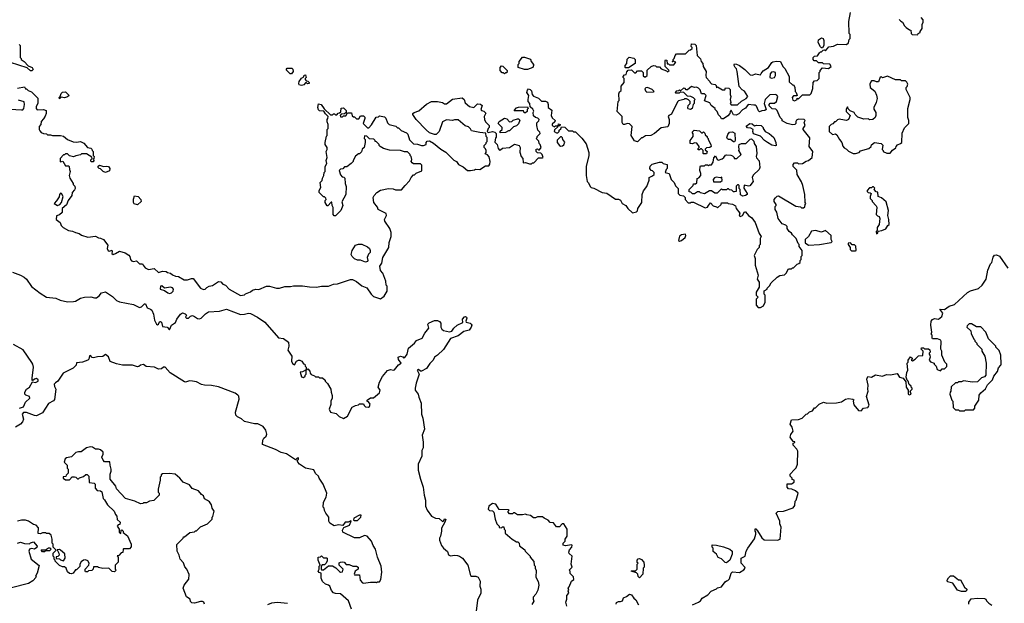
# Model space of a CAD drawing. Extents: x 1861455 to 2058065, y 200073 to 437907.
# Tile 318 of 574: x 1972046 to 1981893, y 290894 to 296732. Entities that reach past the tile are written whole.
import ezdxf

# ---------------------------------------------------------------- set-up
doc = ezdxf.new("R2010")
doc.units = 0

msp = doc.modelspace()

# ---------------------------------------------------------------- linework, layer by layer
at = {"layer": '0CON05XD'}
for points in [[(1979263.6, 295916.4), (1979310, 295945), (1979327.5, 295965), (1979296.4, 296016.4), (1979271.7, 296031.7), (1979240, 296065), (1979222.5, 296215), (1979215, 296240), (1979200, 296255), (1979193, 296273), (1979190, 296285), (1979195, 296290), (1979215, 296287.5), (1979245, 296272.5), (1979296.7, 296235), (1979350.9, 296180.9), (1979375, 296175.7), (1979405, 296190), (1979455, 296180), (1979460, 296195), (1979480.7, 296219.3), (1979536.4, 296253.6), (1979567, 296303), (1979579.3, 296310.7), (1979615, 296318.8), (1979655, 296312.5), (1979677.5, 296265), (1979697.5, 296245), (1979740, 296165), (1979741.7, 296111.7), (1979775, 296080), (1979785, 296080), (1979797, 296057), (1979800, 296015), (1979810, 296005), (1979820, 295975), (1979815, 295970), (1979785, 295971.2), (1979770, 295955), (1979778.3, 295928.3), (1979795, 295918.8), (1979820, 295935), (1979821.7, 295948.3), (1979835, 295940), (1979875, 295980), (1979948.3, 295981.7), (1979960, 295995), (1979977, 296043), (1979980, 296105), (1979995, 296120), (1980020, 296125), (1980040, 296145), (1980040, 296205), (1980050, 296215), (1980050, 296225), (1980075, 296250), (1980135, 296242.5), (1980160, 296265), (1980147, 296287), (1980085, 296290), (1980075, 296300), (1980035, 296300), (1980015, 296320), (1979991.7, 296321.7), (1979980, 296335), (1979980, 296355), (1979995, 296367.5), (1980025, 296370), (1980045, 296400), (1980055, 296410), (1980065, 296410), (1980081.7, 296428.3), (1980095, 296430), (1980105, 296420), (1980138.3, 296461.7), (1980185, 296467.5), (1980225, 296487.5), (1980315, 296482.5), (1980335, 296500), (1980340, 296535), (1980350, 296545), (1980350, 296585), (1980340, 296595), (1980337.5, 296715), (1980353.3, 296805)], [(1980842.5, 296735), (1980857, 296717), (1980876.4, 296706.4), (1980895, 296670), (1980910, 296655), (1980945, 296630), (1980958.3, 296628.3), (1980960, 296595), (1980970, 296585), (1981028.3, 296581.7), (1981030, 296595), (1981050, 296605), (1981050, 296615), (1981070, 296645), (1981072.5, 296685), (1981081.7, 296708.3), (1981081.7, 296731.7), (1981060, 296755)], [(1976805, 295550), (1976798.3, 295508.3), (1976822.5, 295482.5), (1976830, 295445), (1976845, 295428.6), (1976855, 295429.2), (1976875, 295445.7), (1976945.9, 295454.1), (1976993.9, 295486.1), (1977040, 295475), (1977050, 295455), (1977048.3, 295408.3), (1977062.5, 295365), (1977077.5, 295345), (1977080, 295305), (1977085, 295300), (1977105, 295302.5), (1977145, 295290), (1977165, 295290), (1977175, 295300), (1977188.3, 295301.7), (1977235, 295350), (1977275, 295350), (1977280, 295355), (1977270, 295385), (1977258.3, 295398.3), (1977225, 295400), (1977210, 295415), (1977211.7, 295438.3), (1977225, 295440), (1977235, 295430), (1977245, 295430), (1977260, 295455), (1977250, 295485), (1977240, 295495), (1977238.3, 295518.3), (1977210, 295545), (1977220, 295555), (1977220, 295565), (1977250, 295595), (1977248.3, 295608.3), (1977228.3, 295628.3), (1977217.5, 295675), (1977218.3, 295701.7), (1977238.3, 295721.7), (1977240, 295735), (1977228.3, 295748.3), (1977203.3, 295753.3), (1977185, 295770), (1977182.5, 295805), (1977187.5, 295817.5), (1977178.3, 295838.3), (1977151.7, 295861.7), (1977147.5, 295895), (1977133, 295913), (1977130, 295935), (1977137.5, 295975), (1977117.5, 296005), (1977123.3, 296026.7), (1977135, 296040), (1977150, 296035), (1977165, 296020), (1977173, 295983), (1977185, 295967.5), (1977236.1, 295946.1), (1977265, 295917.5), (1977305, 295917.5), (1977326.1, 295906.1), (1977332.5, 295885), (1977330, 295855), (1977367, 295827), (1977362.5, 295772.5), (1977371.7, 295751.7), (1977400, 295725), (1977398.3, 295711.7), (1977373, 295687), (1977373, 295673), (1977395, 295660), (1977405, 295670), (1977430, 295670), (1977435, 295690), (1977450, 295685), (1977448.3, 295671.7), (1977430, 295670), (1977428.3, 295661.7), (1977395, 295630), (1977390, 295615), (1977415, 295600), (1977428.3, 295601.7), (1977440, 295615), (1977441.7, 295628.3), (1977458.3, 295641.7), (1977465, 295660), (1977497, 295657), (1977518.3, 295638.3), (1977535, 295620), (1977575, 295620), (1977585, 295610), (1977605, 295610), (1977668.3, 295548.3), (1977711.7, 295491.7), (1977737.5, 295405), (1977737.5, 295375), (1977710, 295265), (1977710, 295175), (1977723, 295113), (1977735, 295100), (1977750, 295065), (1977763, 295053), (1977787, 295047), (1977870, 295005), (1977916.7, 294996.7), (1978005, 294937.5), (1978036.1, 294936.1), (1978055, 294927.5), (1978072.3, 294892.3), (1978107.5, 294875), (1978127.5, 294845), (1978175, 294800), (1978215, 294810), (1978225, 294820), (1978227.5, 294845), (1978267.5, 294905), (1978272.5, 294985), (1978285, 295020), (1978317, 295063), (1978341.7, 295128.3), (1978340, 295155), (1978375, 295170), (1978390, 295185), (1978390, 295205), (1978375, 295220), (1978360, 295225), (1978347.5, 295245), (1978353, 295267), (1978373, 295287), (1978445, 295307.5), (1978467, 295307), (1978483, 295293), (1978520, 295285), (1978520, 295245), (1978510, 295235), (1978500, 295205), (1978540, 295195), (1978563, 295133), (1978590, 295105), (1978605, 295070), (1978630, 295045), (1978633, 294993), (1978648.3, 294978.3), (1978685, 294970), (1978700, 294955), (1978700, 294935), (1978731.7, 294901.7), (1978755, 294900), (1978763, 294907), (1978785, 294907.5), (1978901.7, 294851.7), (1978925, 294857.5), (1978933.3, 294875), (1978955, 294900), (1978981.7, 294871.7), (1979015, 294860), (1979025, 294850), (1979060, 294885), (1979065, 294900), (1979125, 294900), (1979133, 294893), (1979175, 294887.5), (1979205, 294870), (1979213, 294843), (1979247, 294797), (1979242.5, 294775), (1979250, 294765), (1979276.4, 294773.6), (1979295, 294810), (1979305, 294810), (1979335, 294772.5), (1979369.3, 294749.3), (1979400, 294705), (1979442.5, 294595), (1979460, 294565), (1979450, 294545), (1979450, 294485), (1979440, 294475), (1979440, 294455), (1979420, 294435), (1979392.5, 294375), (1979400, 294345), (1979400, 294275), (1979430, 294175), (1979422.5, 294135), (1979440, 294105), (1979440, 294055), (1979410, 294005), (1979410, 293975), (1979430, 293955), (1979410, 293935), (1979410, 293875), (1979433, 293853), (1979455, 293852.5), (1979485, 293870), (1979500, 293905), (1979500, 293975), (1979490, 293985), (1979491.7, 294018.3), (1979520, 294035), (1979520, 294045), (1979545, 294070), (1979560, 294100), (1979620, 294155), (1979648.3, 294171.7), (1979695, 294180), (1979710, 294195), (1979735, 294240), (1979765, 294240), (1979775, 294250), (1979785, 294250), (1979821.7, 294288.3), (1979838.3, 294291.7), (1979850, 294305), (1979850, 294325), (1979860, 294335), (1979860, 294365), (1979870, 294375), (1979872.5, 294425), (1979840, 294465), (1979840, 294485), (1979830, 294495), (1979810, 294545), (1979775, 294580), (1979766.4, 294596.4), (1979742.5, 294615), (1979722.5, 294645), (1979720, 294665), (1979707, 294677), (1979671.7, 294691.7), (1979632.5, 294745), (1979617, 294807), (1979600, 294835), (1979600, 294865), (1979610, 294875), (1979610, 294885), (1979590, 294915), (1979590, 294935), (1979605, 294950), (1979621.7, 294968.3), (1979635, 294970), (1979808.3, 294868.3), (1979855, 294860), (1979865, 294850), (1979885, 294850), (1979898.3, 294861.7), (1979900, 294885), (1979907.5, 294895), (1979900, 294905), (1979896.7, 294985), (1979876.7, 295075), (1979865, 295110), (1979823, 295183), (1979817, 295227), (1979783, 295263), (1979780, 295285), (1979795, 295300), (1979825, 295300), (1979835, 295290), (1979875, 295292.5), (1979912.3, 295317.7), (1979936.1, 295323.9), (1979970, 295355), (1979977.5, 295415), (1979942.5, 295465), (1979949.3, 295549.3), (1979880, 295635), (1979880, 295645), (1979900, 295675), (1979892.5, 295705), (1979900, 295725), (1979890, 295735), (1979835, 295736.7), (1979815, 295727.5), (1979807.5, 295715), (1979807, 295693), (1979797, 295683), (1979775, 295680), (1979723, 295693), (1979671.7, 295721.7), (1979670, 295735), (1979650, 295755), (1979623, 295823), (1979607, 295837), (1979571.7, 295841.7), (1979541.7, 295871.7), (1979540, 295885), (1979553, 295897), (1979595, 295897.5), (1979615, 295912.5), (1979627.5, 295965), (1979617, 295977), (1979605, 295982.5), (1979548.3, 295981.7), (1979502.5, 295935), (1979492.5, 295895), (1979510, 295835), (1979497, 295823), (1979468.3, 295821.7), (1979445, 295810), (1979435, 295820), (1979415, 295867.5), (1979405, 295876.7), (1979387, 295877), (1979330, 295885), (1979305, 295847.5), (1979275, 295830), (1979238.3, 295791.7), (1979211.7, 295778.3), (1979185, 295780), (1979163, 295827), (1979150, 295815), (1979147, 295793), (1979129.3, 295770.7), (1979085, 295740), (1979065, 295740), (1979055, 295760), (1979035, 295780), (1979020, 295815), (1979000, 295835), (1979000, 295845), (1978960, 295875), (1978949.3, 295899.3), (1978895, 295920), (1978910, 295975), (1978895, 295990), (1978865, 295990), (1978850.7, 296030.7), (1978835, 296046.7), (1978815, 296056.2), (1978795, 296053.8), (1978765, 296064), (1978725, 296028.8), (1978711.7, 296031.7), (1978700, 296045), (1978683.6, 296046.4), (1978655, 296020), (1978645, 296030), (1978635, 296020), (1978611.7, 296018.3), (1978600, 296005), (1978605, 296000), (1978645, 296000), (1978655, 296010), (1978685, 296007.5), (1978721.7, 295971.7), (1978755, 295966.7), (1978780, 295955), (1978800, 295935), (1978790, 295925), (1978790, 295895), (1978780, 295885), (1978770, 295845), (1978755, 295832.5), (1978731.7, 295841.7), (1978728.3, 295848.3), (1978732.5, 295875), (1978750, 295895), (1978750, 295915), (1978735, 295930), (1978715, 295940), (1978695, 295940), (1978687, 295933), (1978635, 295920), (1978625, 295910), (1978565, 295787.5), (1978537.5, 295775), (1978530, 295765), (1978542.5, 295735), (1978540, 295695), (1978528.3, 295661.7), (1978461.2, 295648.8), (1978395, 295592.5), (1978357, 295573), (1978305, 295570), (1978275, 295550), (1978265, 295550), (1978225, 295510), (1978195, 295520), (1978162.5, 295575), (1978170, 295665), (1978145, 295690), (1978125, 295692.5), (1978095, 295682.5), (1978080, 295685), (1978072.5, 295705), (1978070, 295765), (1978022.5, 295815), (1978032.5, 295915), (1978040, 295925), (1978038.3, 295991.7), (1978045, 296010), (1978060, 296025), (1978063, 296067), (1978090, 296105), (1978090, 296145), (1978080, 296155), (1978080, 296165), (1978095, 296180), (1978110, 296185), (1978118.3, 296211.7), (1978131.7, 296228.3), (1978165, 296230), (1978195, 296200), (1978208.3, 296201.7), (1978225, 296220), (1978265, 296220), (1978280, 296205), (1978281.7, 296171.7), (1978295, 296160), (1978305, 296160), (1978320, 296175), (1978321.7, 296228.3), (1978360, 296265), (1978385, 296272.5), (1978405, 296270), (1978415, 296260), (1978445, 296260), (1978461.7, 296241.7), (1978515, 296220), (1978525, 296210), (1978540, 296225), (1978500, 296265), (1978500, 296325), (1978505, 296330), (1978518.3, 296328.3), (1978521.7, 296291.7), (1978535, 296290), (1978545, 296280), (1978588.3, 296281.7), (1978608.3, 296308.3), (1978595, 296310), (1978585, 296320), (1978575, 296310), (1978570, 296315), (1978580, 296320), (1978580, 296335), (1978590, 296345), (1978600, 296375), (1978615, 296390), (1978705, 296390), (1978741.7, 296428.3), (1978755, 296430), (1978770, 296445), (1978770, 296455), (1978760, 296465), (1978765, 296490), (1978797, 296487), (1978810, 296475), (1978820, 296375), (1978855, 296340), (1978863, 296313), (1978877.5, 296295), (1978883, 296263), (1978912.5, 296215), (1978907.5, 296175), (1978912.5, 296155), (1978947.5, 296115), (1978950, 296105), (1978965, 296090), (1979000, 296085), (1979010, 296075), (1979015, 296050), (1979025, 296060), (1979075, 296030), (1979098.3, 296031.7), (1979105, 296050), (1979137, 296047), (1979150, 296035), (1979150, 295985), (1979157.5, 295965), (1979150, 295935), (1979157.5, 295902.5), (1979150, 295895), (1979161.7, 295881.7), (1979225, 295880), (1979263.6, 295916.4)], [(1980075, 296450), (1980065, 296450), (1980055, 296460), (1980032.5, 296505), (1980035, 296530), (1980065, 296550), (1980080, 296545), (1980087.5, 296525), (1980087.5, 296475), (1980075, 296450)], [(1972040, 296485), (1972050, 296475), (1972050, 296355), (1972060, 296345), (1972060, 296335), (1972090, 296315), (1972131.7, 296271.7), (1972170, 296255), (1972180, 296235), (1972168.3, 296221.7), (1972155, 296220), (1972121.7, 296251.7), (1971955, 296303.3)], [(1977095, 296232.5), (1977030, 296255), (1977030, 296285), (1977040, 296295), (1977040, 296315), (1977075, 296357.5), (1977095, 296357.5), (1977155, 296337.5), (1977163, 296313), (1977183.3, 296285), (1977186.1, 296273.9), (1977177.5, 296255), (1977125, 296233.3), (1977095, 296232.5)], [(1978135, 296250), (1978105, 296250), (1978100, 296255), (1978100, 296275), (1978117, 296293), (1978121.7, 296338.3), (1978142.5, 296357.5), (1978187, 296347), (1978200, 296335), (1978200, 296295), (1978135, 296250)], [(1974765, 296190), (1974751.7, 296191.7), (1974711.7, 296231.7), (1974721.7, 296248.3), (1974767.5, 296247.5), (1974778.3, 296238.3), (1974780, 296215), (1974765, 296190)], [(1976895, 296190), (1976885, 296200), (1976871.7, 296201.7), (1976850, 296225), (1976850, 296255), (1976865, 296270), (1976878.3, 296268.3), (1976920, 296225), (1976918.3, 296201.7), (1976905, 296200), (1976895, 296190)], [(1979566, 296146), (1979595, 296153.8), (1979604.3, 296175), (1979603.9, 296203.9), (1979585, 296211.2), (1979565, 296206.7), (1979550.6, 296189.4), (1979547.5, 296155), (1979566, 296146)], [(1974865, 296072.5), (1974841.7, 296081.7), (1974837.5, 296095), (1974842.5, 296115), (1974863.6, 296146.4), (1974888.3, 296161.7), (1974891.7, 296178.3), (1974905, 296180), (1974910, 296155), (1974900, 296145), (1974900, 296135), (1974911.7, 296121.7), (1974928.3, 296118.3), (1974940, 296105), (1974940, 296095), (1974925, 296090), (1974915, 296100), (1974905, 296100), (1974888.3, 296081.7), (1974865, 296072.5)], [(1980405, 295392.5), (1980440, 295405), (1980455, 295420), (1980537.5, 295442.5), (1980560, 295465), (1980565, 295480), (1980595, 295502.5), (1980660, 295495), (1980677, 295477), (1980670, 295435), (1980680, 295425), (1980680, 295415), (1980718.3, 295398.3), (1980751.7, 295398.3), (1980773.6, 295426.4), (1980808.3, 295451.7), (1980810, 295465), (1980825, 295480), (1980855, 295492.5), (1980867.5, 295505), (1980873, 295597), (1980895, 295650), (1980937.5, 295695), (1980936.7, 295725), (1980927.5, 295755), (1980927.5, 295845), (1980952.5, 295935), (1980952.5, 295955), (1980910, 296035), (1980910, 296055), (1980920, 296065), (1980927.5, 296087.5), (1980918.3, 296108.3), (1980905, 296120), (1980865, 296120), (1980855, 296130), (1980805, 296130), (1980725, 296167.5), (1980675, 296150), (1980665, 296160), (1980651.7, 296158.3), (1980635, 296110), (1980615, 296110), (1980591.7, 296121.7), (1980565, 296120), (1980548.3, 296091.7), (1980553, 296053), (1980597, 296017), (1980616.4, 295976.4), (1980620, 295945), (1980612.5, 295905), (1980587.5, 295855), (1980588.3, 295838.3), (1980607.5, 295805), (1980607.5, 295775), (1980600, 295755), (1980577, 295733), (1980545, 295730), (1980535, 295740), (1980488.3, 295738.3), (1980428.3, 295758.3), (1980400, 295785), (1980390, 295805), (1980351.7, 295821.7), (1980331.7, 295841.7), (1980325, 295860), (1980313, 295837), (1980313, 295813), (1980350, 295775), (1980336.4, 295733.6), (1980315, 295722.5), (1980296.4, 295726.4), (1980243, 295737), (1980225, 295730), (1980205, 295710), (1980195, 295710), (1980178.3, 295691.7), (1980160, 295685), (1980140, 295665), (1980143, 295613), (1980175, 295582.5), (1980205, 295590), (1980219.3, 295579.3), (1980243.9, 295533.9), (1980267.5, 295505), (1980278.3, 295468.3), (1980290.7, 295450.7), (1980315, 295437.5), (1980335, 295417.5), (1980383, 295393), (1980405, 295392.5)], [(1972022.9, 296047.1), (1972095, 296060), (1972105, 296040), (1972115, 296040), (1972130, 296025), (1972165, 296010), (1972227, 295947), (1972227.5, 295895), (1972210, 295865), (1972210, 295845), (1972221.7, 295831.7), (1972285, 295832.5), (1972310, 295825), (1972310, 295795), (1972301.7, 295768.3), (1972285, 295740), (1972260, 295715), (1972257, 295683), (1972240, 295665), (1972240, 295635), (1972248.3, 295621.7)], [(1972445, 295940), (1972440, 295955), (1972450, 295965), (1972460, 295995), (1972473, 296007), (1972505, 296010), (1972540, 295975), (1972525, 295960), (1972495, 295950), (1972462.5, 295957.5), (1972445, 295940)], [(1978318.3, 296008.3), (1978385, 296010), (1978390, 296015), (1978370, 296035), (1978325, 296052.5), (1978308.3, 296051.7), (1978298.3, 296041.7), (1978305, 296020), (1978318.3, 296008.3)], [(1971952.5, 295837.5), (1972065, 295828.8), (1972078, 295832), (1972086.1, 295843.9), (1972093.8, 295885), (1972090, 295910), (1972035, 295928.2)], [(1972248.3, 295621.7), (1972260, 295605), (1972283, 295593), (1972315, 295590), (1972325, 295580), (1972355, 295580), (1972375, 295572.5), (1972455, 295573.3), (1972485, 295566.7), (1972523, 295533), (1972580.7, 295510.7), (1972615, 295507.5), (1972655, 295512.5), (1972686.4, 295496.4), (1972723, 295453), (1972757, 295447), (1972768.3, 295438.3), (1972770, 295425), (1972780, 295415), (1972780, 295375), (1972790, 295365), (1972787, 295343), (1972780, 295335), (1972787.5, 295325), (1972785, 295310), (1972765, 295310), (1972758.3, 295318.3), (1972758.3, 295331.7), (1972770, 295345), (1972768.3, 295358.3), (1972715, 295390), (1972665, 295390), (1972655, 295380), (1972608.3, 295371.7), (1972585, 295360), (1972545, 295370), (1972525, 295390), (1972505, 295390), (1972495, 295380), (1972485, 295380), (1972450, 295345), (1972450, 295315), (1972455, 295310), (1972478.3, 295318.3), (1972505, 295270), (1972535, 295270), (1972540, 295265), (1972543, 295233), (1972552.5, 295215), (1972541.4, 295175), (1972546.4, 295146.4), (1972580, 295095), (1972580, 295085), (1972597, 295067), (1972600, 295045), (1972595, 295030), (1972570, 295005), (1972567.5, 294975), (1972532.5, 294925), (1972515, 294880), (1972470, 294845), (1972470, 294805), (1972445, 294780), (1972415, 294770), (1972410, 294735), (1972450, 294705), (1972460, 294675), (1972480, 294655), (1972533, 294623), (1972575, 294617.5), (1972605, 294602.5), (1972640, 294595), (1972665, 294577.5), (1972728.3, 294558.3), (1972805, 294567.5), (1972835, 294550), (1972855, 294547.5), (1972885, 294532.5), (1972927, 294477), (1972920.6, 294445), (1972930.3, 294420.3), (1972945, 294417.5), (1972966.1, 294426.1), (1972970.8, 294415), (1972967.1, 294395), (1972980, 294385), (1973005, 294391.8), (1973045, 294415.5), (1973101.1, 294401.1), (1973137.3, 294377.3), (1973146.2, 294365), (1973152.9, 294335), (1973165, 294318.8), (1973185, 294313.3), (1973215, 294320), (1973245, 294290), (1973275, 294290), (1973280, 294275), (1973300.7, 294250.7), (1973335, 294233.3), (1973391.7, 294241.7), (1973435, 294203.3), (1973475, 294217.5), (1973511.7, 294211.7), (1973523, 294203), (1973555, 294197.5), (1973575, 294180), (1973605, 294167.5), (1973635, 294162.5), (1973690.7, 294130.7), (1973725, 294130), (1973765, 294142.5), (1973781.7, 294141.7), (1973855, 294047.5), (1973885, 294032.5), (1973900, 294035), (1973917, 294053), (1973940, 294065), (1973975, 294073.3), (1974035, 294113.3), (1974058.3, 294108.3), (1974076.4, 294086.4), (1974106.1, 294076.1), (1974140, 294035), (1974255, 293972.5), (1974295, 293980), (1974305, 293990), (1974355, 294010), (1974375, 294027.5), (1974407, 294037), (1974437, 294033), (1974515, 294066.7), (1974545, 294067.5), (1974615, 294047.5), (1974645, 294047.5), (1974697, 294063), (1974753, 294063), (1974785, 294070), (1974875, 294070), (1974945, 294058.8), (1975015, 294056.7), (1975065, 294066.7), (1975135, 294066.7), (1975185, 294086.2), (1975225, 294091.2), (1975355, 294133.3), (1975375, 294133.3), (1975413.6, 294113.6), (1975469.3, 294069.3), (1975519.3, 294049.3), (1975562.5, 293985), (1975585, 293962.5), (1975655, 293940), (1975690, 293965), (1975720, 294015), (1975720, 294065), (1975710, 294075), (1975707, 294117), (1975677.5, 294195), (1975653, 294223), (1975647.5, 294265), (1975666.7, 294295), (1975678.3, 294351.7), (1975736.7, 294455), (1975740, 294505), (1975762.5, 294565), (1975760, 294605), (1975748.8, 294645), (1975697.1, 294717.1), (1975695.7, 294735), (1975713.5, 294775), (1975712.1, 294792.1), (1975632.7, 294832.7), (1975625, 294857.5), (1975586.7, 294905), (1975582.5, 294955), (1975590, 294975), (1975617, 295003), (1975655, 295027.5), (1975735, 295042.5), (1975781.7, 295041.7), (1975805, 295030), (1975865, 295030), (1975902.5, 295075), (1975945, 295120), (1975960, 295155), (1975985, 295180), (1975995, 295180), (1976011.7, 295198.3), (1976068.3, 295221.7), (1976068.3, 295278.3), (1976055, 295290), (1975985, 295290), (1975971.7, 295301.7), (1975962.5, 295315), (1975967.5, 295335), (1975960, 295365), (1975950, 295375), (1975950, 295385), (1975925, 295410), (1975895, 295410), (1975855, 295422.5), (1975745, 295427.5), (1975685, 295442.5), (1975650, 295465), (1975640, 295475), (1975640, 295485), (1975615, 295510), (1975600, 295515), (1975600, 295525), (1975588.3, 295538.3), (1975545, 295540), (1975517, 295567), (1975495, 295570), (1975490, 295545), (1975500, 295535), (1975502.5, 295505), (1975490, 295455), (1975471.7, 295438.3), (1975465, 295410), (1975445, 295390), (1975435, 295390), (1975403.6, 295366.4), (1975380, 295325), (1975380, 295315), (1975360, 295295), (1975318.3, 295261.7), (1975295, 295260), (1975278.3, 295241.7), (1975255, 295237.5), (1975242.5, 295225), (1975255, 295180), (1975271.7, 295161.7), (1975288.3, 295158.3), (1975297, 295147), (1975300, 295095), (1975312.5, 295065), (1975307.5, 294985), (1975268.3, 294911.7), (1975277.5, 294875), (1975257, 294823), (1975205, 294770), (1975191.7, 294771.7), (1975180, 294785), (1975182.5, 294855), (1975170, 294875), (1975168.3, 294908.3), (1975161.7, 294908.3), (1975128.3, 294871.7), (1975121.7, 294871.7), (1975100, 294905), (1975100, 294925), (1975110, 294935), (1975108.3, 294948.3), (1975095, 294960), (1975085, 294960), (1975040, 295005), (1975040, 295025), (1975057.5, 295055), (1975050, 295105), (1975070, 295125), (1975073, 295147), (1975087, 295173), (1975090, 295205), (1975100, 295215), (1975100, 295265), (1975117.5, 295295), (1975112.5, 295325), (1975122.5, 295355), (1975110, 295415), (1975120, 295435), (1975120, 295455), (1975100, 295485), (1975100, 295505), (1975113, 295567), (1975120, 295575), (1975120, 295635), (1975130, 295645), (1975130, 295685), (1975121.7, 295711.7), (1975120, 295735), (1975127, 295743), (1975130, 295765), (1975105, 295790), (1975088.3, 295818.3), (1975045, 295820), (1975035, 295830), (1975027.5, 295855), (1975035, 295890), (1975060, 295885), (1975091.7, 295841.7), (1975155, 295780), (1975175, 295780), (1975185, 295790), (1975195, 295790), (1975205, 295780), (1975218.3, 295781.7), (1975231.7, 295798.3), (1975245, 295800), (1975258.3, 295811.7), (1975261.7, 295848.3), (1975285, 295850), (1975310, 295825), (1975310, 295805), (1975295, 295790), (1975261.7, 295788.3), (1975250, 295775), (1975255, 295760), (1975275, 295760), (1975285, 295770), (1975308.3, 295771.7), (1975325, 295800), (1975365, 295800), (1975371.7, 295771.7), (1975385, 295760), (1975395, 295760), (1975415, 295740), (1975438.3, 295741.7), (1975455, 295770), (1975485, 295770), (1975496.7, 295756.7), (1975497.5, 295745), (1975480, 295695), (1975525, 295650), (1975538.3, 295651.7), (1975565, 295680), (1975611.7, 295758.3), (1975635, 295760), (1975645, 295770), (1975695, 295760), (1975706.7, 295746.7), (1975725, 295700), (1975740, 295685), (1975807, 295667), (1975825, 295650), (1975835, 295650), (1975860, 295625), (1975915, 295600), (1975927, 295587), (1975945, 295530), (1975985, 295490), (1976025, 295487.5), (1976063.6, 295473.6), (1976085, 295472.5), (1976110, 295485), (1976110, 295505), (1976121.7, 295518.3), (1976145, 295520), (1976186.1, 295496.1), (1976256.4, 295436.4), (1976308.3, 295408.3), (1976387, 295327), (1976415, 295312.5), (1976433.6, 295283.6), (1976480.7, 295260.7), (1976525, 295222.5), (1976555, 295222.5), (1976595, 295230), (1976605, 295237.5), (1976647, 295233), (1976705, 295270), (1976738.3, 295271.7), (1976748.3, 295288.3), (1976752.5, 295315), (1976741.7, 295361.7), (1976725, 295380), (1976701.7, 295391.7), (1976710, 295405), (1976710, 295425), (1976705, 295440), (1976690, 295455), (1976690, 295475), (1976710, 295495), (1976710, 295505), (1976720, 295515), (1976720, 295555), (1976710, 295565), (1976708.3, 295598.3), (1976647, 295603), (1976565, 295620), (1976555, 295640), (1976535, 295660), (1976501.7, 295671.7), (1976431.7, 295731.7), (1976395, 295730), (1976375, 295722.5), (1976315, 295730), (1976275, 295710), (1976240, 295615), (1976210, 295585), (1976195, 295582.5), (1976145, 295601.2), (1976110.3, 295630.3), (1976012.1, 295732.1), (1975977.5, 295785), (1975977.5, 295795), (1975990, 295805), (1976038.3, 295821.7), (1976115, 295886.7), (1976165, 295912.5), (1976225, 295912.5), (1976275, 295902.5), (1976295, 295890), (1976315, 295890), (1976373, 295937), (1976471.7, 295951.7), (1976490, 295935), (1976501.7, 295901.7), (1976543, 295863), (1976587, 295853), (1976625, 295890), (1976655, 295887.5), (1976670, 295875), (1976657.5, 295835), (1976665, 295822.5), (1976687, 295817), (1976708.3, 295798.3), (1976692.5, 295765), (1976693.3, 295735), (1976705, 295710), (1976740, 295675), (1976740, 295655), (1976730, 295645), (1976720, 295615), (1976732.5, 295602.5), (1976775, 295612.5), (1976798.3, 295608.3), (1976810, 295595), (1976810, 295555), (1976805, 295550)], [(1977105, 295800), (1977091.7, 295801.7), (1977085, 295820), (1976995, 295820), (1976990, 295825), (1977015, 295850), (1977035, 295857.5), (1977125, 295860), (1977130, 295845), (1977120, 295835), (1977120, 295815), (1977105, 295800)], [(1976851.7, 295601.7), (1976851.7, 295618.3), (1976870, 295635), (1976870, 295655), (1976833, 295693), (1976840, 295715), (1976895, 295747.5), (1976919.3, 295739.3), (1976945, 295710), (1976967, 295713), (1976983, 295727), (1977025, 295740), (1977035, 295740), (1977048.3, 295728.3), (1977035, 295690), (1977015, 295670), (1976985, 295660), (1976945, 295620), (1976935, 295620), (1976905, 295602.5), (1976851.7, 295601.7)], [(1978915, 295390), (1978885, 295390), (1978880, 295395), (1978880, 295425), (1978865, 295440), (1978855, 295440), (1978845, 295430), (1978831.7, 295431.7), (1978830, 295445), (1978840, 295455), (1978840, 295465), (1978818.3, 295498.3), (1978795, 295500), (1978775, 295490), (1978750, 295495), (1978752.5, 295525), (1978782.5, 295565), (1978781.7, 295591.7), (1978773, 295607), (1978793, 295627), (1978845, 295620), (1978865, 295600), (1978875, 295600), (1978885, 295610), (1978898.3, 295598.3), (1978901.7, 295581.7), (1978920, 295565), (1978920, 295555), (1978930, 295545), (1978930, 295535), (1978957.5, 295485), (1978960, 295465), (1978947, 295453), (1978915, 295450), (1978901.7, 295438.3), (1978901.7, 295431.7), (1978920, 295415), (1978915, 295390)], [(1979195, 295510), (1979185, 295510), (1979155, 295533.3), (1979133.9, 295533.9), (1979125, 295540), (1979117.5, 295555), (1979127.5, 295585), (1979143.8, 295606.2), (1979175, 295610), (1979198.3, 295598.3), (1979202.5, 295525), (1979195, 295510)], [(1979605, 295470), (1979568.3, 295478.3), (1979525, 295502.5), (1979495, 295522.5), (1979455, 295567.5), (1979385, 295590), (1979377.5, 295615), (1979380, 295635), (1979357, 295647), (1979325, 295650), (1979311.7, 295668.3), (1979347, 295693), (1979371.7, 295691.7), (1979395, 295670), (1979415, 295677.5), (1979460, 295675), (1979480, 295655), (1979480, 295645), (1979500, 295615), (1979543, 295593), (1979587.5, 295555), (1979607.5, 295505), (1979610, 295475), (1979605, 295470)], [(1977455, 295467.5), (1977475, 295470), (1977488.8, 295481.2), (1977496.4, 295506.4), (1977477.5, 295535), (1977475, 295550), (1977465, 295560), (1977455, 295560), (1977423, 295527), (1977420, 295505), (1977445, 295472.5), (1977455, 295467.5)], [(1979278.3, 294968.3), (1979255, 294980), (1979250, 295035), (1979240, 295045), (1979240, 295075), (1979235, 295080), (1979225, 295080), (1979211.7, 295068.3), (1979210, 295015), (1979195, 295010), (1979185, 295010), (1979167, 295027), (1979145, 295030), (1979135, 295040), (1979125, 295040), (1979115, 295030), (1979075, 295030), (1979065, 295040), (1979021.7, 294998.3), (1978998.3, 294998.3), (1978965, 295020), (1978945, 295020), (1978895, 294990), (1978855, 295000), (1978845, 295010), (1978825, 295010), (1978795, 294990), (1978775, 294990), (1978758.3, 295008.3), (1978741.7, 295011.7), (1978740, 295035), (1978780, 295075), (1978785, 295090), (1978805, 295090), (1978818.3, 295101.7), (1978820, 295145), (1978838.3, 295151.7), (1978857, 295173), (1978857.5, 295195), (1978847.5, 295225), (1978850, 295265), (1978855, 295270), (1978895, 295270), (1978905, 295280), (1978925, 295280), (1978935, 295270), (1978945, 295280), (1978965, 295280), (1978981.7, 295308.3), (1978988.3, 295351.7), (1979005, 295370), (1979022.5, 295335), (1979035, 295327.5), (1979070.5, 295339.5), (1979087.7, 295352.3), (1979103.3, 295376.7), (1979115, 295380), (1979157, 295377), (1979175, 295370), (1979190, 295355), (1979193, 295343), (1979217, 295343), (1979262.5, 295385), (1979237.5, 295425), (1979242.5, 295435), (1979237.5, 295465), (1979242.5, 295485), (1979265, 295492.5), (1979307.5, 295492.5), (1979351.7, 295538.3), (1979365, 295540), (1979387, 295517), (1979393, 295493), (1979412.5, 295465), (1979417.5, 295395), (1979410, 295365), (1979415, 295350), (1979441.7, 295321.7), (1979447.5, 295255), (1979440, 295235), (1979381.7, 295178.3), (1979372.5, 295155), (1979380, 295115), (1979348.3, 295071.7), (1979335, 295067.5), (1979291.7, 295078.3), (1979288.3, 295048.3), (1979322.5, 294995), (1979320, 294985), (1979305, 294973.3), (1979278.3, 294968.3)], [(1972905, 295202.5), (1972880, 295215), (1972855, 295240), (1972840, 295245), (1972830, 295255), (1972831.7, 295268.3), (1972845, 295277.5), (1972885, 295262.5), (1972915, 295267.5), (1972935, 295262.5), (1972946.7, 295245), (1972945, 295220), (1972905, 295202.5)], [(1979055, 295110), (1979070, 295125), (1979067, 295157), (1979055, 295150), (1979013, 295157), (1978995, 295150), (1978980, 295135), (1978985, 295110), (1979055, 295110)], [(1980615, 294590), (1980628.3, 294601.7), (1980631.7, 294618.3), (1980667, 294623), (1980709.3, 294640.7), (1980727.5, 294675), (1980740, 294685), (1980737.5, 294735), (1980727.5, 294775), (1980733.3, 294825), (1980710.7, 294910.7), (1980665, 294950), (1980630, 294965), (1980628.3, 295008.3), (1980611.7, 295011.7), (1980590, 295035), (1980598.3, 295048.3), (1980585, 295060), (1980575, 295060), (1980565, 295050), (1980545, 295050), (1980520, 295025), (1980520, 295015), (1980533, 295003), (1980551.7, 295001.7), (1980560, 294995), (1980550, 294965), (1980553, 294943), (1980570, 294925), (1980570, 294915), (1980611.7, 294871.7), (1980616.7, 294856.7), (1980613, 294783), (1980625, 294770), (1980640, 294765), (1980647.5, 294745), (1980642.5, 294685), (1980622.5, 294655), (1980620, 294625), (1980610, 294615), (1980615, 294590)], [(1972425, 294873.3), (1972448, 294882), (1972466, 294904), (1972480, 294965), (1972465, 294994), (1972455, 294995.7), (1972445.8, 294985), (1972439.6, 294960.4), (1972415, 294920), (1972390, 294895), (1972425, 294873.3)], [(1973225, 294880), (1973191.7, 294891.7), (1973183, 294903), (1973183.6, 294936.4), (1973195, 294970), (1973230, 294965), (1973257.5, 294935), (1973260, 294915), (1973225, 294880)], [(1979935, 294476.2), (1980045, 294483.8), (1980160, 294505), (1980170, 294515), (1980162.5, 294535), (1980162.5, 294575), (1980105, 294622.5), (1980065, 294607.5), (1980005, 294623.3), (1979965, 294617.5), (1979936.4, 294563.6), (1979902.5, 294535), (1979901.7, 294501.7), (1979935, 294476.2)], [(1978645, 294516.2), (1978665, 294524), (1978700, 294555), (1978708, 294575), (1978705, 294587.5), (1978665, 294581.5), (1978645, 294567.5), (1978636.2, 294525), (1978645, 294516.2)], [(1975505, 294307.5), (1975455, 294326.7), (1975425, 294327.5), (1975395, 294340), (1975370, 294365), (1975362.5, 294385), (1975370, 294425), (1975405, 294477.5), (1975435, 294487.5), (1975467, 294487), (1975525, 294460), (1975543, 294443), (1975552.5, 294425), (1975552.5, 294405), (1975534, 294386), (1975522, 294355), (1975528.8, 294325), (1975525, 294312.5), (1975505, 294307.5)], [(1980405, 294420), (1980410, 294425), (1980408.3, 294468.3), (1980395, 294480), (1980371.7, 294481.7), (1980355, 294500), (1980331.7, 294498.3), (1980330, 294485), (1980350, 294455), (1980351.7, 294431.7), (1980365, 294420), (1980405, 294420)], [(1980941.7, 293081.7), (1980930, 293115), (1980920, 293125), (1980912.5, 293155), (1980917, 293203), (1980927, 293227), (1980922.5, 293295), (1980930, 293305), (1980930, 293325), (1980955, 293360), (1980970, 293345), (1980970, 293335), (1980960, 293325), (1980975, 293320), (1981000, 293335), (1981035, 293370), (1981078.3, 293371.7), (1981080, 293415), (1981060, 293435), (1981065, 293450), (1981085, 293450), (1981095, 293440), (1981135, 293440), (1981148.3, 293428.3), (1981150, 293405), (1981140, 293395), (1981140, 293385), (1981147, 293377), (1981150, 293355), (1981140, 293325), (1981155, 293310), (1981190, 293295), (1981190, 293285), (1981210, 293265), (1981221.7, 293231.7), (1981255, 293220), (1981271.7, 293238.3), (1981295, 293240), (1981318.3, 293261.7), (1981320, 293285), (1981300, 293305), (1981270, 293375), (1981270, 293415), (1981260, 293435), (1981263, 293513), (1981256.7, 293526.7), (1981225, 293540), (1981175, 293540), (1981170, 293545), (1981170, 293575), (1981160, 293585), (1981167.5, 293605), (1981156.7, 293675), (1981163.3, 293715), (1981175, 293733.3), (1981195, 293743.8), (1981235, 293738), (1981267.6, 293762.4), (1981280, 293795), (1981250, 293835), (1981295, 293832.5), (1981343.3, 293866.7), (1981395, 293882.5), (1981525, 294002.5), (1981555, 294020), (1981635, 294042.5), (1981673, 294077), (1981712.5, 294135), (1981727.5, 294225), (1981755, 294290), (1981770, 294305), (1981781.7, 294358.3), (1981795, 294377.5), (1981815, 294380), (1981845, 294366.7), (1981928, 294245)], [(1971975, 294207.5), (1972055, 294176), (1972091.2, 294155), (1972113.8, 294135), (1972164.3, 294064.3), (1972250, 293995), (1972313.3, 293955), (1972407.6, 293947.6), (1972452.5, 293925), (1972525, 293910.8), (1972585.8, 293914.2), (1972605, 293917.5), (1972653.2, 293946.8), (1972695, 293956.9), (1972758.7, 293961.3), (1972795, 293950), (1972815, 293950.5), (1972841.5, 293968.5), (1972865, 293998.8), (1972905, 294008.8), (1972975, 293963.3), (1972992.5, 293945)], [(1973545, 293994.4), (1973565, 294000.4), (1973582.7, 294015), (1973585.3, 294035), (1973575, 294050.8), (1973555, 294057.1), (1973495, 294046.2), (1973468.3, 294068.3), (1973455, 294066.7), (1973451.4, 294035), (1973495, 294024.4), (1973528.9, 293998.9), (1973545, 293994.4)], [(1972992.5, 293945), (1973015, 293922.5), (1973045, 293910), (1973185, 293882.5), (1973245, 293853.8), (1973265, 293860), (1973295, 293890), (1973305, 293890), (1973320.7, 293850.7), (1973355, 293837.5), (1973366.1, 293826.1), (1973383.1, 293785), (1973393.6, 293725), (1973415, 293685.6), (1973425, 293680.4), (1973434.2, 293685), (1973445, 293710), (1973455, 293712.9), (1973465.5, 293705), (1973474.8, 293664.8), (1973520, 293655), (1973545, 293630), (1973563.6, 293676.4), (1973605, 293702.5), (1973618.8, 293735), (1973654.6, 293785.4), (1973675, 293800), (1973699.8, 293789.8), (1973716, 293775), (1973703.8, 293755), (1973715, 293748), (1973735, 293748), (1973754.6, 293765.4), (1973775, 293771.6), (1973795, 293764.3), (1973822.9, 293742.9), (1973845, 293738.9), (1973860.5, 293745), (1973905, 293789.5), (1973935, 293810), (1974045, 293817.8), (1974115, 293838.2), (1974254.6, 293784.6), (1974295, 293786.4), (1974333.4, 293796.6), (1974355, 293794.2), (1974425, 293757.1), (1974498, 293708), (1974635, 293550), (1974685, 293543.3), (1974733.8, 293505), (1974737.7, 293467.7), (1974728, 293425), (1974767.5, 293365), (1974763.3, 293315), (1974775, 293293.3), (1974795, 293280), (1974813.6, 293316.4), (1974835, 293327.5), (1974847, 293327), (1974866.4, 293316.4), (1974885, 293290), (1974896.4, 293286.4), (1974900, 293265), (1974910, 293255), (1974910, 293230), (1974928.3, 293238.3), (1974947, 293217), (1974950, 293195), (1974961.7, 293181.7), (1974995, 293170), (1975005, 293160), (1975035, 293160), (1975045, 293150), (1975075, 293150), (1975100, 293125), (1975100, 293115), (1975123, 293093), (1975157.5, 293035), (1975160, 293005), (1975171.7, 292971.7), (1975172.5, 292945), (1975157.5, 292915), (1975156.4, 292883.6), (1975142, 292835), (1975156.2, 292805), (1975211.7, 292791.7), (1975242.7, 292762.7), (1975285, 292743.8), (1975325, 292767.5), (1975372.5, 292855), (1975405, 292872.5), (1975435, 292880), (1975445, 292890), (1975485, 292890), (1975491.7, 292871.7), (1975505, 292860), (1975535, 292857.5), (1975545, 292862.5), (1975552.5, 292885), (1975535, 292910), (1975521.7, 292911.7), (1975520, 292925), (1975555, 292950), (1975585, 292950), (1975645, 293000), (1975650, 293025), (1975636.7, 293046.7), (1975632.5, 293055), (1975643.3, 293105), (1975675, 293162.5), (1975725, 293223.3), (1975755, 293233.8), (1975785, 293226.2), (1975795, 293230), (1975835, 293280), (1975860, 293295), (1975833, 293333), (1975832.5, 293355), (1975855, 293366.7), (1975878.3, 293358.3), (1975885, 293350), (1975898.3, 293351.7), (1975920, 293385), (1975933.3, 293445), (1975993.3, 293495), (1976015, 293523.3), (1976070, 293545), (1976097.5, 293595), (1976137.5, 293645), (1976127.5, 293685), (1976141.7, 293698.3), (1976195, 293723.3), (1976225, 293722.5), (1976243, 293713), (1976257.5, 293695), (1976257.5, 293655), (1976267.5, 293635), (1976285, 293623.8), (1976345, 293610), (1976367.5, 293615), (1976387.5, 293645), (1976422.5, 293675), (1976478.3, 293701.7), (1976474, 293735), (1976495, 293760), (1976505, 293763.8), (1976515, 293757.5), (1976518, 293745), (1976507.5, 293715), (1976510, 293705), (1976550, 293695), (1976562.5, 293685), (1976566.7, 293675), (1976560, 293655), (1976540, 293625), (1976488.3, 293611.7), (1976430.7, 293569.3), (1976355.6, 293544.4), (1976285.7, 293434.3), (1976225, 293376.2), (1976193, 293357), (1976181.2, 293325), (1976146.6, 293293.4), (1976115.6, 293244.4), (1976065, 293216), (1976055, 293216.2), (1976035, 293232.5), (1976022, 293228), (1976040, 293185), (1976010, 293095), (1976000, 293045), (1976000, 293025), (1976032.5, 292985), (1976037.5, 292955), (1976062.5, 292895), (1976063, 292787), (1976077.5, 292745), (1976093.3, 292635), (1976072.5, 292575), (1976082.5, 292505), (1976081.7, 292448.3), (1976068.3, 292421.7), (1976067.5, 292365), (1976032.5, 292285), (1976032.5, 292225), (1976053.3, 292135), (1976080, 292055), (1976091.2, 291975), (1976106.2, 291925), (1976103.8, 291865), (1976121.2, 291825), (1976165, 291766.7), (1976205, 291746.7), (1976241.7, 291741.7), (1976275, 291712.5), (1976288.3, 291721.7), (1976295, 291740), (1976307, 291737), (1976297.5, 291705), (1976264.2, 291645.8), (1976266.2, 291615), (1976256.2, 291565), (1976246, 291545), (1976246, 291525), (1976265, 291473.3), (1976285.8, 291445.8), (1976323.6, 291413.6), (1976335, 291380), (1976355, 291370), (1976395, 291376.7), (1976423, 291373), (1976445, 291366.7), (1976475, 291347.5), (1976527.5, 291275), (1976553.6, 291173.6), (1976565, 291167.5), (1976606.4, 291166.4), (1976630, 291155), (1976652.5, 291115), (1976647.5, 291065), (1976657.5, 291035), (1976657.5, 290995), (1976623.6, 290926.4), (1976612.5, 290815)], [(1981495, 292820), (1981505, 292830), (1981585, 292830), (1981600, 292845), (1981600, 292865), (1981637.5, 292925), (1981643, 292977), (1981660, 293000), (1981705, 293040), (1981725, 293080), (1981775, 293130), (1981790, 293165), (1981826.7, 293213.3), (1981835, 293250), (1981860, 293275), (1981862.5, 293285), (1981857.5, 293375), (1981841.7, 293421.7), (1981810, 293455), (1981810, 293465), (1981735, 293540), (1981710, 293605), (1981658.3, 293658.3), (1981615, 293660), (1981565, 293690), (1981541.7, 293688.3), (1981521.7, 293668.3), (1981520, 293655), (1981558.3, 293618.3), (1981563, 293593), (1981590, 293535), (1981600, 293525), (1981600, 293515), (1981620, 293495), (1981620, 293485), (1981670, 293435), (1981670, 293415), (1981700, 293365), (1981712.5, 293295), (1981710, 293175), (1981695, 293160), (1981665, 293150), (1981625, 293110), (1981575, 293107.5), (1981485, 293120), (1981465, 293110), (1981435, 293110), (1981425, 293100), (1981405, 293100), (1981361.7, 293058.3), (1981360, 293015), (1981353, 293007), (1981350, 292985), (1981370, 292925), (1981380, 292915), (1981381.7, 292851.7), (1981405, 292830), (1981435, 292830), (1981445, 292820), (1981495, 292820)], [(1972044.4, 292845.6), (1972085, 292860), (1972104.2, 292905.8), (1972146.9, 292945), (1972145, 292963.3), (1972106.4, 292976.4), (1972097.5, 292985), (1972096.7, 293005), (1972113.8, 293035), (1972143.3, 293055), (1972175, 293110), (1972205, 293101.4), (1972230, 293115), (1972229.8, 293129.8), (1972215, 293142.2), (1972192.7, 293137.3), (1972175, 293120), (1972172.5, 293125), (1972170, 293145), (1972186, 293255), (1972179.2, 293285), (1972168.3, 293301.7), (1972079.8, 293429.8), (1971985, 293483.8)], [(1973865, 293084.3), (1973815, 293110), (1973775, 293118), (1973745, 293120), (1973705, 293106.2), (1973695, 293108.8), (1973550.7, 293200.7), (1973502.5, 293257.5), (1973484.4, 293255.6), (1973465, 293241.2), (1973435, 293236.7), (1973395, 293256.7), (1973312.5, 293262.5), (1973285, 293283.3), (1973255, 293275.7), (1973238.3, 293261.7), (1973225, 293258.8), (1973175, 293275.7), (1973075, 293277.5), (1973015, 293288.1), (1972952, 293312), (1972935, 293359.2), (1972905, 293384), (1972876.7, 293363.3), (1972825, 293360), (1972785, 293349.2), (1972772.1, 293352.1), (1972755, 293374), (1972745, 293368.8), (1972736.2, 293335), (1972727.5, 293325), (1972673.8, 293306.2), (1972615, 293300), (1972610, 293275), (1972580, 293245), (1972481.2, 293195), (1972428, 293115), (1972405, 293101.1), (1972392.5, 293085), (1972393.1, 293063.1), (1972408.6, 293035), (1972395.9, 292934.1), (1972385, 292920), (1972335, 292892), (1972275, 292798.8), (1972215, 292769.2), (1972195, 292771.8), (1972115, 292804.5), (1972085, 292803.1), (1972070.5, 292785), (1972085.6, 292735), (1972075, 292710), (1972053, 292687), (1972003.3, 292655)], [(1974885, 293152.5), (1974900, 293165), (1974900, 293175), (1974910, 293185), (1974910, 293230), (1974875, 293210), (1974850, 293205), (1974865, 293160), (1974885, 293152.5)], [(1978775, 290880), (1978835, 290907.5), (1978855, 290920), (1978870, 290945), (1978929.3, 290980.7), (1978960, 291015), (1979015, 291040), (1979025, 291050), (1979065, 291060), (1979101.7, 291108.3), (1979115, 291120), (1979128.3, 291121.7), (1979145, 291140), (1979163, 291197), (1979175, 291210), (1979246.4, 291203.6), (1979289.3, 291230.7), (1979300, 291245), (1979297.5, 291255), (1979262.5, 291295), (1979260, 291345), (1979300, 291365), (1979313, 291417), (1979327.5, 291445), (1979395, 291540), (1979407.5, 291585), (1979407.5, 291607.5), (1979400, 291615), (1979401.7, 291638.3), (1979408.3, 291638.3), (1979425, 291620), (1979469.5, 291549.5), (1979490.6, 291530.6), (1979623.9, 291526.1), (1979652.5, 291537.5), (1979660, 291655), (1979648.3, 291688.3), (1979647, 291717), (1979612.5, 291795), (1979628.3, 291811.7), (1979685, 291816.7), (1979781.7, 291848.3), (1979797, 291873), (1979803, 291917), (1979810, 291925), (1979830, 291995), (1979805, 292020), (1979767, 292037), (1979735, 292040), (1979720, 292055), (1979721.7, 292088.3), (1979765, 292090), (1979790, 292105), (1979790, 292125), (1979771.7, 292131.7), (1979770, 292145), (1979750, 292165), (1979750, 292185), (1979795, 292232.5), (1979810.7, 292249.3), (1979823.3, 292285), (1979826.7, 292415), (1979817.5, 292435), (1979782.5, 292475), (1979780, 292495), (1979798.3, 292501.7), (1979798.3, 292508.3), (1979781.7, 292511.7), (1979752.5, 292555), (1979758.3, 292581.7), (1979780, 292615), (1979770, 292655), (1979752.5, 292685), (1979765, 292730), (1979835, 292733.3), (1979870, 292745), (1979910, 292785), (1979925, 292790), (1979945, 292810), (1979975, 292820), (1979995, 292850), (1980005, 292850), (1980042.5, 292885), (1980084.1, 292905.9), (1980117, 292897), (1980215, 292898.8), (1980265, 292910), (1980305, 292937.5), (1980335, 292942.5), (1980377, 292937), (1980388.3, 292928.3), (1980382.5, 292915), (1980388.3, 292878.3), (1980435, 292822.9), (1980460.5, 292819.5), (1980485, 292847.5), (1980527, 292853), (1980542.5, 292875), (1980513.3, 292963.3), (1980532.5, 293015), (1980527.5, 293035), (1980530, 293075), (1980516.7, 293135), (1980528.3, 293161.7), (1980565, 293157.5), (1980605, 293180), (1980675, 293166.7), (1980715, 293183.3), (1980755, 293180), (1980821.7, 293191.7), (1980845, 293157.5), (1980880, 293145), (1980908.3, 293108.3), (1980910, 293055), (1980930, 293025), (1980930, 292985), (1980945, 292980), (1980960, 292985), (1980950, 293015), (1980970, 293035), (1980970, 293045), (1980960, 293055), (1980960, 293065), (1980941.7, 293081.7)], [(1975363.3, 290835), (1975335, 290920), (1975255, 290990), (1975205, 290992.5), (1975185, 291000), (1975163.9, 291023.9), (1975146.4, 291066.4), (1975135, 291076.7), (1975105, 291086.7), (1975075, 291112.5), (1975060, 291145), (1975060, 291195), (1975041.7, 291201.7), (1975030, 291215), (1975040, 291235), (1975040, 291265), (1975050, 291275), (1975032.5, 291325), (1975030, 291355), (1975055, 291360), (1975065, 291370), (1975085, 291350), (1975115, 291350), (1975120, 291345), (1975120, 291315), (1975108.3, 291291.7), (1975095, 291280), (1975071.7, 291278.3), (1975060, 291265), (1975060, 291235), (1975065, 291230), (1975085, 291230), (1975135, 291270), (1975175, 291270), (1975209.3, 291249.3), (1975245, 291212.5), (1975255, 291207.5), (1975275, 291210), (1975280, 291235), (1975240, 291275), (1975241.7, 291298.3), (1975253, 291307), (1975275, 291310), (1975290, 291305), (1975311.7, 291281.7), (1975341.7, 291281.7), (1975377, 291267), (1975415, 291267.5), (1975430, 291255), (1975430, 291235), (1975400, 291215), (1975390, 291185), (1975395, 291180), (1975445, 291180), (1975452.5, 291125), (1975475, 291100), (1975485, 291097.5), (1975555, 291107.5), (1975607.5, 291107.5), (1975615, 291100), (1975625, 291110), (1975645, 291110), (1975656.4, 291133.6), (1975668.8, 291205), (1975661.2, 291265), (1975623.8, 291355), (1975605, 291437.5), (1975581.7, 291471.7), (1975565, 291516.2), (1975522.5, 291565), (1975495, 291572.5), (1975445, 291550), (1975395, 291550), (1975277.5, 291607.5), (1975276, 291625), (1975286.4, 291653.6), (1975343.8, 291675), (1975362.5, 291715), (1975358.8, 291718.8), (1975332.7, 291707.3), (1975300, 291705), (1975276.7, 291673.3), (1975235, 291680), (1975190.7, 291670.7), (1975147, 291697), (1975137.5, 291715), (1975137.5, 291755), (1975107.5, 291795), (1975093, 291823), (1975090, 291845), (1975080, 291855), (1975083.3, 291905), (1975112.5, 291955), (1975116.4, 291996.4), (1975082.5, 292085), (1975040, 292145), (1975036, 292166), (1975005, 292192.5), (1974988.9, 292228.9), (1974905, 292247.5), (1974843.8, 292285), (1974826.2, 292305), (1974820, 292325), (1974835, 292333.3), (1974835, 292348.6), (1974822.4, 292347.6), (1974805, 292330), (1974715, 292388), (1974662.3, 292402.3), (1974605, 292433.3), (1974473.6, 292483.6), (1974477.5, 292525), (1974487.5, 292545), (1974510, 292565), (1974516.7, 292585), (1974506.2, 292625), (1974481.7, 292661.7), (1974429.3, 292689.3), (1974395, 292691.2), (1974295, 292713.8), (1974265, 292741.2), (1974225, 292760), (1974207.1, 292777.1), (1974203.1, 292805), (1974240, 292935), (1974237.5, 292965), (1974227.4, 292977.4), (1974200, 292995), (1974035, 293060.8), (1973965, 293074.3), (1973895.5, 293075.5), (1973865, 293084.3)], [(1973893.3, 290885), (1973887.5, 290905), (1973875, 290913.3), (1973855, 290913.8), (1973795, 290896.7), (1973768.3, 290898.3), (1973753, 290913), (1973750, 290935), (1973715, 290960), (1973680, 291045), (1973692.5, 291075), (1973737.5, 291135), (1973741.7, 291181.7), (1973717.5, 291235), (1973698.3, 291258.3), (1973685, 291300), (1973652.5, 291335), (1973642.5, 291375), (1973622.5, 291415), (1973618.3, 291481.7), (1973680, 291545), (1973685, 291560), (1973695, 291560), (1973748.3, 291601.7), (1973795, 291610), (1973805, 291620), (1973815, 291620), (1973855, 291660), (1973925, 291690), (1973970, 291735), (1973970, 291755), (1973977, 291763), (1973990, 291815), (1973970, 291845), (1973965, 291880), (1973945, 291910), (1973925, 291922.5), (1973895, 291940), (1973885, 291970), (1973863.3, 291983.3), (1973835, 292020), (1973771.7, 292041.7), (1973745, 292080), (1973680, 292105), (1973646.4, 292146.4), (1973600, 292185), (1973545, 292192.5), (1973475, 292190), (1973461.7, 292178.3), (1973460, 292165), (1973450, 292155), (1973450, 292125), (1973430, 292035), (1973430, 292005), (1973440, 291995), (1973440, 291975), (1973388.3, 291921.7), (1973345, 291917.5), (1973315, 291900), (1973285, 291900), (1973277, 291893), (1973255, 291890), (1973197, 291917), (1973105, 291942.5), (1973015, 292040), (1973007.5, 292065), (1972950, 292135), (1972950, 292185), (1972962.5, 292215), (1972962.5, 292235), (1972950, 292275), (1972948.3, 292308.3), (1972895, 292310), (1972880, 292325), (1972867.5, 292355), (1972880, 292385), (1972880, 292405), (1972855, 292430), (1972835, 292437.5), (1972805, 292437.5), (1972775, 292457.5), (1972755, 292460), (1972715, 292450), (1972661.7, 292408.3), (1972635, 292410), (1972608.3, 292401.7), (1972565, 292360), (1972515, 292350), (1972501.7, 292338.3), (1972490, 292305), (1972520, 292275), (1972520, 292245), (1972530, 292235), (1972532.5, 292215), (1972530, 292195), (1972510, 292175), (1972508.3, 292161.7), (1972481.7, 292158.3), (1972480, 292145), (1972505, 292130), (1972545, 292130), (1972571.7, 292158.3), (1972595, 292160), (1972607, 292157), (1972625, 292140), (1972635, 292140), (1972645, 292150), (1972685, 292162.5), (1972708.3, 292181.7), (1972721.7, 292181.7), (1972737, 292167), (1972741.7, 292101.7), (1972790, 292095), (1972800, 292085), (1972800, 292045), (1972821.7, 292021.7), (1972855, 292020), (1972868.3, 292008.3), (1972881.7, 291941.7), (1972895, 291930), (1972925, 291880), (1972990, 291815), (1973003, 291783), (1973017.5, 291765), (1973021.7, 291731.7), (1973050, 291705), (1973048.3, 291681.7), (1973031.7, 291678.3), (1973020, 291665), (1973040, 291635), (1973040, 291605), (1973058.3, 291591.7), (1973060, 291625), (1973068.3, 291628.3), (1973080, 291615), (1973081.7, 291601.7), (1973125, 291570), (1973162.5, 291485), (1973161.7, 291458.3), (1973145, 291440), (1973085, 291440), (1973080, 291435), (1973078.3, 291401.7), (1973061.7, 291398.3), (1973038.3, 291371.7), (1973021.7, 291368.3), (1973030, 291355), (1973030, 291305), (1973000, 291275), (1973000, 291235), (1973010, 291225), (1972995, 291210), (1972971.7, 291211.7), (1972937, 291247), (1972877, 291243), (1972833, 291253), (1972825, 291260), (1972785, 291260), (1972780, 291235), (1972768.3, 291221.7), (1972735, 291220), (1972725, 291210), (1972705, 291210), (1972700, 291215), (1972702.5, 291235), (1972737.5, 291275), (1972741.2, 291295), (1972727.7, 291317.7), (1972705, 291330), (1972683.9, 291326.1), (1972662.3, 291307.7), (1972647.5, 291285), (1972648.3, 291261.7), (1972615, 291230), (1972605, 291230), (1972580, 291195), (1972565, 291190), (1972543, 291193), (1972525, 291210), (1972510, 291245), (1972495, 291260), (1972475, 291260), (1972445, 291272.5), (1972400, 291315), (1972400, 291325), (1972390, 291335), (1972390, 291355), (1972380, 291365), (1972380, 291395), (1972410, 291425), (1972380, 291455), (1972380, 291485), (1972370, 291495), (1972370, 291535), (1972360, 291575), (1972341.7, 291591.7), (1972315, 291592.5), (1972305, 291600), (1972275, 291600), (1972255, 291590), (1972231.7, 291591.7), (1972235, 291650), (1972210, 291675), (1972183, 291683), (1972135, 291717.5), (1972105, 291727.5), (1972065, 291727.5), (1972023, 291717)], [(1977516.7, 290865), (1977507.5, 290905), (1977516.7, 290935), (1977518.3, 290971.7), (1977536.7, 290995), (1977532.5, 291015), (1977537.5, 291025), (1977530, 291045), (1977541.7, 291058.3), (1977563.3, 291116.7), (1977586.4, 291133.6), (1977585, 291160), (1977551.7, 291191.7), (1977550, 291215), (1977540, 291225), (1977570, 291255), (1977562.5, 291285), (1977570, 291365), (1977541.7, 291391.7), (1977537.5, 291405), (1977545, 291430), (1977567.5, 291455), (1977570, 291475), (1977565, 291480), (1977505, 291470), (1977480, 291475), (1977483, 291497), (1977500, 291515), (1977500, 291535), (1977520, 291565), (1977520, 291635), (1977488.3, 291688.3), (1977471.7, 291688.3), (1977445, 291660), (1977415, 291660), (1977385, 291700), (1977351.7, 291701.7), (1977330, 291725), (1977290, 291745), (1977275, 291760), (1977225, 291760), (1977205, 291750), (1977185, 291750), (1977155, 291772.5), (1977118.3, 291778.3), (1977105, 291787.5), (1977075, 291780), (1977025, 291780), (1976995, 291800), (1976985, 291800), (1976975, 291790), (1976945, 291790), (1976930, 291805), (1976930, 291815), (1976940, 291825), (1976935, 291830), (1976843, 291833), (1976806.4, 291886.4), (1976775, 291892.5), (1976737.5, 291865), (1976732.5, 291835), (1976745, 291823.3), (1976775, 291820), (1976787, 291807), (1976800, 291735), (1976818.3, 291688.3), (1976840, 291665), (1976841.7, 291651.7), (1976865, 291650), (1976875, 291660), (1976888.3, 291658.3), (1976890, 291635), (1976900, 291625), (1976900, 291595), (1976970, 291535), (1977015, 291510), (1977028.3, 291508.3), (1977040, 291495), (1977045, 291470), (1977098.3, 291428.3), (1977100, 291415), (1977150, 291365), (1977150, 291355), (1977188.3, 291311.7), (1977190, 291275), (1977200, 291265), (1977200, 291245), (1977213, 291223), (1977207.5, 291155), (1977231.7, 291111.7), (1977237.5, 291075), (1977227.5, 291025), (1977207.5, 290985), (1977182.5, 290955), (1977180, 290935), (1977187.5, 290915), (1977168.3, 290881.7)], [(1975391.4, 291721.4), (1975425, 291723.1), (1975458.8, 291755), (1975462.5, 291775), (1975445, 291776), (1975388.6, 291745), (1975386.1, 291726.1), (1975391.4, 291721.4)], [(1972025, 291497.5), (1972055, 291507.5), (1972095, 291492.5), (1972145, 291490), (1972155, 291500), (1972185, 291510), (1972220, 291465), (1972218.3, 291451.7), (1972195, 291437.5), (1972165, 291442.5), (1972145, 291437.5), (1972136.7, 291415), (1972162.5, 291335), (1972241.7, 291271.7), (1972222.5, 291197.5), (1972203, 291167), (1972210, 291155), (1972179.3, 291120.7), (1972135, 291092.5), (1971965, 291050)], [(1979115, 291300), (1979101.7, 291301.7), (1979065, 291340), (1979031.7, 291351.7), (1979016.4, 291386.4), (1978983, 291413), (1978980, 291445), (1978970, 291455), (1978971.7, 291478.3), (1979015, 291477.5), (1979085, 291460), (1979147, 291437), (1979170, 291415), (1979172.5, 291385), (1979147.5, 291325), (1979115, 291300)], [(1972295, 291410), (1972275, 291410), (1972260, 291425), (1972265, 291430), (1972305, 291430), (1972335, 291450), (1972348.3, 291448.3), (1972360, 291435), (1972345, 291420), (1972305, 291420), (1972295, 291410)], [(1972485, 291320), (1972500, 291345), (1972498.3, 291388.3), (1972455, 291427.5), (1972445, 291432.5), (1972421.7, 291428.3), (1972437, 291397), (1972440, 291375), (1972428.3, 291361.7), (1972411.7, 291358.3), (1972411.7, 291341.7), (1972445, 291340), (1972455, 291330), (1972485, 291320)], [(1978245, 291150), (1978231.7, 291161.7), (1978227, 291187), (1978215, 291200), (1978160, 291215), (1978165, 291220), (1978205, 291220), (1978220, 291235), (1978220, 291285), (1978230, 291295), (1978223, 291303), (1978222.5, 291325), (1978231.7, 291338.3), (1978245, 291342.5), (1978265, 291332.5), (1978287.5, 291305), (1978292.5, 291275), (1978290, 291255), (1978280, 291245), (1978277.5, 291185), (1978245, 291150)], [(1981505, 291013.3), (1981465, 291013.3), (1981425, 291027.5), (1981380, 291095), (1981325, 291110), (1981323, 291127), (1981335, 291150), (1981355, 291170), (1981385, 291170), (1981435, 291130), (1981455, 291130), (1981496.4, 291056.4), (1981517.5, 291035), (1981515, 291020), (1981505, 291013.3)], [(1978010, 290885), (1978015, 290902.5), (1978035, 290913.3), (1978055, 290912.5), (1978075, 290920), (1978085, 290950), (1978115, 290962.5), (1978145, 290987.5), (1978165, 290980), (1978187, 290947), (1978209.3, 290929.3), (1978235, 290880)], [(1974725, 290892.5), (1974625, 290902.5), (1974565, 290897.5), (1974525, 290880)], [(1981537.5, 290885), (1981537.5, 290905), (1981561.7, 290938.3), (1981625, 290946.7), (1981695, 290942.5), (1981710, 290935), (1981715, 290920), (1981737, 290897), (1981767.5, 290875)]]:
    msp.add_lwpolyline(points, dxfattribs=at)

doc.saveas('drawing.dxf')
